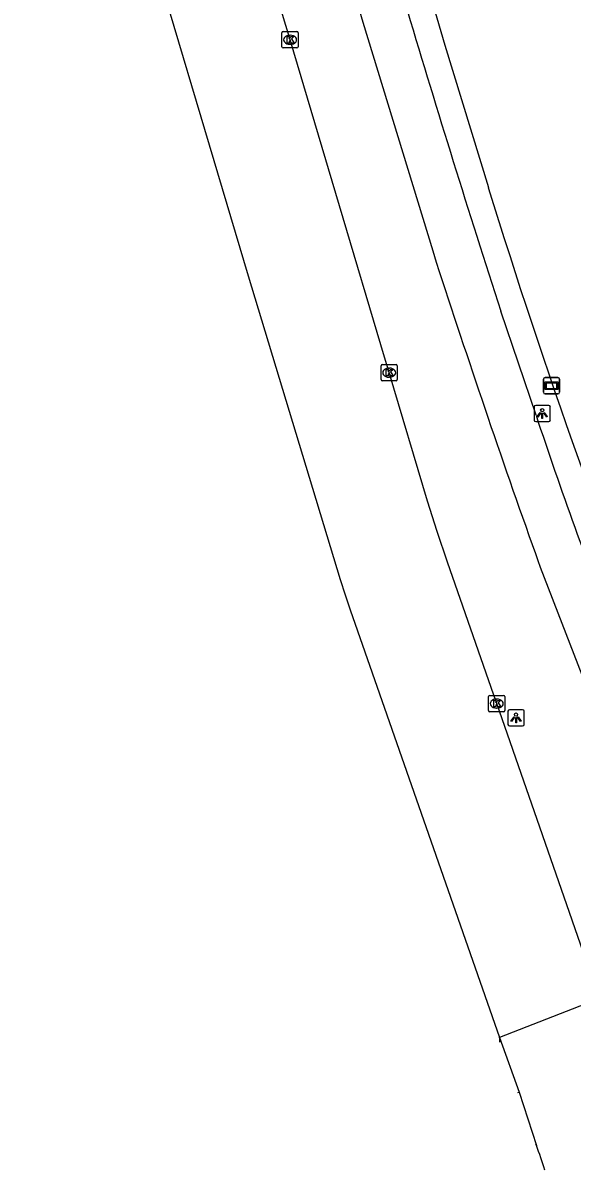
# Model space of a CAD drawing. Extents: x 159689 to 160786, y 387323 to 388339.
# Drawn here: x 159762.1 to 159795.9, y 387786.9 to 387857.5 of the extents above; entities that cross this region are included whole.
import ezdxf

# ---------------------------------------------------------------- set-up
doc = ezdxf.new("R2010")
doc.units = 0
for name, color, linetype in [('IMGEO_Fietspad_open', 7, 'Continuous'), ('IMGEO_Kolk', 7, 'Continuous'), ('IMGEO_Lichtpunt', 7, 'Continuous'), ('IMGEO_Rijbaan_regionaal_gesloten', 7, 'Continuous'), ('IMGEO_Verklikker', 7, 'Continuous'), ('IMGEO_Voetpad_gesloten', 7, 'Continuous'), ('IMGEO_Voetpad_open', 7, 'Continuous')]:
    doc.layers.add(name, color=color, linetype=linetype)

msp = doc.modelspace()

# ---------------------------------------------------------------- linework, layer by layer
at = {"layer": 'IMGEO_Fietspad_open'}
for points in [[(159762.056, 387931.897), (159766.441, 387915.957), (159771.115, 387899.25), (159771.236, 387898.822), (159775.506, 387883.735), (159776.441, 387880.417), (159780.034, 387867.675), (159781.914, 387861.243), (159782.982, 387857.59), (159787.289, 387843.506), (159787.503, 387842.806)], [(159793.645, 387833.389), (159791.482, 387839.795)], [(159793.605, 387824.869), (159793.755, 387824.446), (159793.907, 387824.023), (159800.714, 387806.414), (159802.631, 387801.455), (159803.248, 387799.949)]]:
    msp.add_lwpolyline(points, dxfattribs=at)
for centre, radius, start, end in [((160547.266, 388085.118), 794.603, 196.588193, 197.9831), ((160427.507, 388050.523), 672.868, 197.981135, 199.594515), ((160011.776, 387905.006), 229.587, 198.17613, 201.8196)]:
    msp.add_arc(centre, radius, start, end, dxfattribs=at)
at = {"layer": 'IMGEO_Kolk'}
for p, q in [((159778.001, 387856.077), (159778.001, 387856.929)), ((159778.076, 387857.003), (159778.928, 387857.003)), ((159778.489, 387856.783), (159778.514, 387856.783)), ((159779.002, 387856.929), (159779.002, 387856.077)), ((159778.928, 387856.003), (159778.076, 387856.003)), ((159778.512, 387856.223), (159778.487, 387856.223)), ((159784.104, 387835.579), (159784.104, 387836.431)), ((159784.179, 387836.505), (159785.031, 387836.505)), ((159784.592, 387836.285), (159784.617, 387836.285)), ((159785.105, 387836.431), (159785.105, 387835.579)), ((159785.031, 387835.505), (159784.179, 387835.505)), ((159784.615, 387835.725), (159784.59, 387835.725)), ((159790.725, 387815.201), (159790.725, 387816.053)), ((159790.8, 387816.127), (159791.652, 387816.127)), ((159791.213, 387815.907), (159791.238, 387815.907)), ((159791.726, 387816.053), (159791.726, 387815.201)), ((159791.652, 387815.127), (159790.8, 387815.127)), ((159791.236, 387815.347), (159791.211, 387815.347))]:
    msp.add_line(p, q, dxfattribs=at)
for points in [[(159778.001, 387856.077), (159778.001, 387856.929)], [(159778.076, 387857.003), (159778.928, 387857.003)], [(159778.322, 387856.703), (159778.445, 387856.703), (159778.445, 387856.552), (159778.575, 387856.703), (159778.739, 387856.703), (159778.593, 387856.552), (159778.746, 387856.303), (159778.594, 387856.303), (159778.509, 387856.467), (159778.445, 387856.4), (159778.445, 387856.303), (159778.322, 387856.303), (159778.322, 387856.703)], [(159779.002, 387856.929), (159779.002, 387856.077)], [(159778.928, 387856.003), (159778.076, 387856.003)], [(159784.104, 387835.579), (159784.104, 387836.431)], [(159784.179, 387836.505), (159785.031, 387836.505)], [(159784.425, 387836.205), (159784.548, 387836.205), (159784.548, 387836.054), (159784.678, 387836.205), (159784.842, 387836.205), (159784.696, 387836.054), (159784.849, 387835.805), (159784.697, 387835.805), (159784.612, 387835.969), (159784.548, 387835.902), (159784.548, 387835.805), (159784.425, 387835.805), (159784.425, 387836.205)], [(159785.105, 387836.431), (159785.105, 387835.579)], [(159785.031, 387835.505), (159784.179, 387835.505)], [(159790.725, 387815.201), (159790.725, 387816.053)], [(159790.8, 387816.127), (159791.652, 387816.127)], [(159791.046, 387815.827), (159791.169, 387815.827), (159791.169, 387815.676), (159791.299, 387815.827), (159791.463, 387815.827), (159791.317, 387815.676), (159791.47, 387815.427), (159791.318, 387815.427), (159791.233, 387815.591), (159791.169, 387815.524), (159791.169, 387815.427), (159791.046, 387815.427), (159791.046, 387815.827)], [(159791.726, 387816.053), (159791.726, 387815.201)], [(159791.652, 387815.127), (159790.8, 387815.127)]]:
    msp.add_lwpolyline(points, dxfattribs=at)
for centre, start, end in [((159778.078, 387856.927), 91.55205, 178.44795), ((159778.078, 387856.927), 91.55205, 178.44795), ((159778.926, 387856.927), 1.55205, 88.44795), ((159778.926, 387856.927), 1.55205, 88.44795), ((159778.078, 387856.079), 181.55205, 268.44795), ((159778.078, 387856.079), 181.55205, 268.44795), ((159778.926, 387856.079), 271.55205, 358.44795), ((159778.926, 387856.079), 271.55205, 358.44795), ((159784.181, 387836.429), 91.55205, 178.44795), ((159784.181, 387836.429), 91.55205, 178.44795), ((159785.029, 387836.429), 1.55205, 88.44795), ((159785.029, 387836.429), 1.55205, 88.44795), ((159784.181, 387835.581), 181.55205, 268.44795), ((159784.181, 387835.581), 181.55205, 268.44795), ((159785.029, 387835.581), 271.55205, 358.44795), ((159785.029, 387835.581), 271.55205, 358.44795), ((159790.802, 387816.051), 91.55205, 178.44795), ((159790.802, 387816.051), 91.55205, 178.44795), ((159791.65, 387816.051), 1.55205, 88.44795), ((159791.65, 387816.051), 1.55205, 88.44795), ((159790.802, 387815.203), 181.55205, 268.44795), ((159790.802, 387815.203), 181.55205, 268.44795), ((159791.65, 387815.203), 271.55205, 358.44795), ((159791.65, 387815.203), 271.55205, 358.44795)]:
    msp.add_arc(centre, 0.0765, start, end, dxfattribs=at)
for centre, major_axis, ratio, start_param, end_param in [((159778.488, 387856.503), (-0.387, 0.002), 0.722429, 4.712389, 7.853982), ((159778.513, 387856.503), (-0.39, 0.002), 0.717154, 1.570796, 4.712389), ((159784.591, 387836.005), (-0.387, 0.002), 0.722429, 4.712389, 7.853982), ((159784.616, 387836.005), (-0.39, 0.002), 0.717154, 1.570796, 4.712389), ((159791.212, 387815.627), (-0.387, 0.002), 0.722429, 4.712389, 7.853982), ((159791.237, 387815.627), (-0.39, 0.002), 0.717154, 1.570796, 4.712389)]:
    msp.add_ellipse(centre, major_axis=major_axis, ratio=ratio, start_param=start_param, end_param=end_param, dxfattribs=at)
at = {"layer": 'IMGEO_Lichtpunt'}
for p, q in [((159793.531, 387833.896), (159793.531, 387833.089)), ((159793.531, 387833.896), (159793.531, 387833.089)), ((159794.433, 387833.991), (159793.625, 387833.991)), ((159794.433, 387833.991), (159793.625, 387833.991)), ((159794.527, 387833.089), (159794.527, 387833.896)), ((159794.527, 387833.089), (159794.527, 387833.896)), ((159793.625, 387832.995), (159794.433, 387832.995)), ((159793.625, 387832.995), (159794.433, 387832.995)), ((159791.917, 387815.152), (159791.917, 387814.345)), ((159791.917, 387815.152), (159791.917, 387814.345)), ((159792.819, 387815.247), (159792.011, 387815.247)), ((159792.819, 387815.247), (159792.011, 387815.247)), ((159792.913, 387814.345), (159792.913, 387815.152)), ((159792.913, 387814.345), (159792.913, 387815.152)), ((159792.011, 387814.251), (159792.819, 387814.251)), ((159792.011, 387814.251), (159792.819, 387814.251))]:
    msp.add_line(p, q, dxfattribs=at)
for points in [[(159793.905, 387833.56), (159793.944, 387833.532), (159793.756, 387833.27), (159793.718, 387833.297), (159793.905, 387833.56)], [(159794.007, 387833.512), (159794.054, 387833.512), (159794.054, 387833.19), (159794.007, 387833.19), (159794.007, 387833.512)], [(159794.117, 387833.532), (159794.155, 387833.559), (159794.342, 387833.297), (159794.303, 387833.269), (159794.117, 387833.532)], [(159792.291, 387814.816), (159792.33, 387814.788), (159792.142, 387814.526), (159792.104, 387814.553), (159792.291, 387814.816)], [(159792.393, 387814.768), (159792.44, 387814.768), (159792.44, 387814.446), (159792.393, 387814.446), (159792.393, 387814.768)], [(159792.503, 387814.788), (159792.541, 387814.815), (159792.728, 387814.553), (159792.689, 387814.525), (159792.503, 387814.788)]]:
    msp.add_lwpolyline(points, dxfattribs=at)
for centre in [(159794.03, 387833.694), (159792.416, 387814.95)]:
    msp.add_circle(centre, 0.0994, dxfattribs=at)
for centre, start, end in [((159793.625, 387833.896), 90, 180), ((159793.625, 387833.896), 90, 180), ((159794.433, 387833.896), 0, 90), ((159794.433, 387833.896), 0, 90), ((159793.625, 387833.089), 180, 270), ((159793.625, 387833.089), 180, 270), ((159794.433, 387833.089), 270, 0), ((159794.433, 387833.089), 270, 360), ((159792.011, 387815.152), 90, 180), ((159792.011, 387815.152), 90, 180), ((159792.819, 387815.152), 0, 90), ((159792.819, 387815.152), 0, 90), ((159792.011, 387814.345), 180, 270), ((159792.011, 387814.345), 180, 270), ((159792.819, 387814.345), 270, 0), ((159792.819, 387814.345), 270, 360)]:
    msp.add_arc(centre, 0.0946, start, end, dxfattribs=at)
at = {"layer": 'IMGEO_Rijbaan_regionaal_gesloten'}
for points in [[(159797.562, 387797.476), (159797.495, 387797.603), (159797.296, 387798.207), (159796.881, 387799.401), (159791.226, 387815.627), (159791.042, 387816.154), (159788.195, 387824.336), (159787.552, 387826.223), (159786.964, 387828.094), (159784.605, 387836.005), (159784.321, 387836.958), (159781.545, 387846.283), (159778.502, 387856.503), (159773.179, 387874.176), (159769.043, 387887.992), (159764.894, 387901.83), (159763.102, 387907.798)], [(159767.598, 387866.954), (159768.422, 387867.152), (159775.932, 387841.973), (159781.588, 387823.275), (159781.9, 387822.327), (159782.208, 387821.391), (159791.393, 387795.058)], [(159797.562, 387797.476), (159791.393, 387795.058)], [(159791.393, 387795.058), (159792.614, 387791.703)], [(159792.614, 387791.703), (159793.666, 387788.418)]]:
    msp.add_lwpolyline(points, dxfattribs=at)
msp.add_arc((159774.625, 387780.984), 20.44, 16.83243, 21.32618, dxfattribs=at)
at = {"layer": 'IMGEO_Verklikker'}
for p, q in [((159794.104, 387834.798), (159794.104, 387835.598)), ((159794.104, 387835.598), (159794.104, 387834.798)), ((159794.204, 387835.698), (159794.994, 387835.698)), ((159794.994, 387835.698), (159794.204, 387835.698)), ((159795.094, 387835.598), (159795.094, 387834.798)), ((159795.094, 387834.798), (159795.094, 387835.598)), ((159794.994, 387834.698), (159794.204, 387834.698)), ((159794.204, 387834.698), (159794.994, 387834.698))]:
    msp.add_line(p, q, dxfattribs=at)
for points in [[(159794.205, 387835.43), (159794.993, 387835.43), (159794.993, 387834.966), (159794.205, 387834.966), (159794.205, 387835.43)], [(159794.27, 387835.365), (159794.27, 387835.031), (159794.928, 387835.031), (159794.928, 387835.365), (159794.27, 387835.365)]]:
    msp.add_lwpolyline(points, dxfattribs=at)
for centre, start, end in [((159794.204, 387835.598), 90, 180), ((159794.204, 387835.598), 90, 180), ((159794.994, 387835.598), 0, 90), ((159794.994, 387835.598), 360, 90), ((159794.204, 387834.798), 180, 270), ((159794.204, 387834.798), 180, 270), ((159794.994, 387834.798), 270, 0), ((159794.994, 387834.798), 270, 0)]:
    msp.add_arc(centre, 0.1, start, end, dxfattribs=at)
at = {"layer": 'IMGEO_Voetpad_gesloten'}
msp.add_lwpolyline([(159792.614, 387791.703), (159792.509, 387791.658)], dxfattribs=at)
msp.add_arc((159793.205, 387788.259), 0.488, 18.97645, 31.68957, dxfattribs=at)
at = {"layer": 'IMGEO_Voetpad_open'}
msp.add_lwpolyline([(159767.279, 387929.559), (159770.394, 387918.296), (159773.512, 387907.023), (159776.309, 387897.203), (159779.471, 387885.959), (159782.637, 387874.792), (159785.606, 387864.46), (159788.041, 387856.178), (159790.71, 387847.415)], dxfattribs=at)
for centre, radius, start, end in [((160194.277, 387971.822), 422.308, 197.13283, 201.90032), ((159790.883, 387794.885), 0.539, 347.52202, 18.77448)]:
    msp.add_arc(centre, radius, start, end, dxfattribs=at)

doc.saveas('drawing.dxf')
